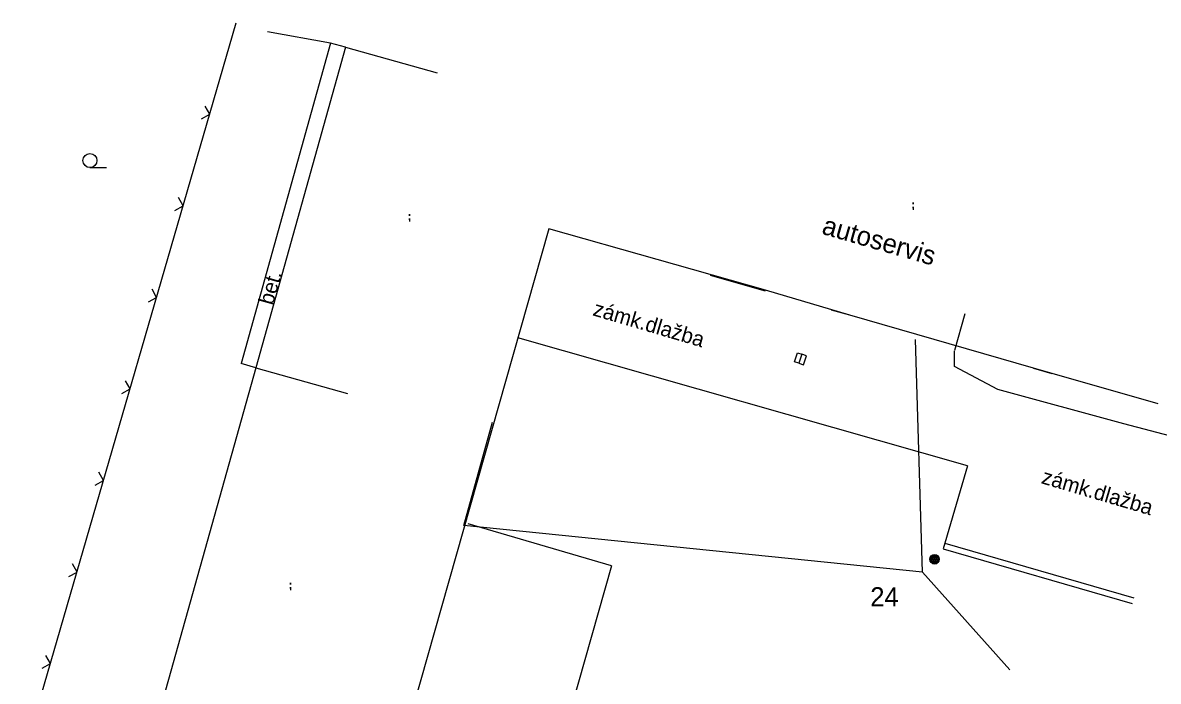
# Model space of a CAD drawing. Extents: x -614582 to -612559, y -1157748 to -1156203.
# Drawn here: x -613503.9 to -613444.3, y -1156764.3 to -1156729.8 of the extents above; entities that cross this region are included whole.
import ezdxf

# ---------------------------------------------------------------- set-up
doc = ezdxf.new("R2010")
doc.units = 0
for name, color, linetype in [('Vrstva 1', 7, 'Continuous'), ('Vrstva 10', 7, 'Continuous'), ('Vrstva 11', 7, 'Continuous'), ('Vrstva 13', 7, 'Continuous'), ('Vrstva 15', 7, 'Continuous'), ('Vrstva 34', 7, 'Continuous'), ('Vrstva 35', 7, 'Continuous'), ('Vrstva 4', 7, 'Continuous'), ('Vrstva 47', 7, 'Continuous'), ('Vrstva 5', 7, 'Continuous'), ('Vrstva 6', 7, 'Continuous'), ('Vrstva 7', 7, 'Continuous'), ('Vrstva 8', 7, 'Continuous')]:
    doc.layers.add(name, color=color, linetype=linetype)

# ---------------------------------------------------------------- blocks, each defined once
blk = doc.blocks.new('PLOTDR')
at = {"layer": 'Vrstva 1'}
blk.add_lwpolyline([(-3.5, 3.5), (0, 0), (3.5, 3.5)], dxfattribs=at)
blk = doc.blocks.new('SC3403')
at = {"layer": 'Vrstva 10'}
blk.add_lwpolyline([(2.5, 0), (2.5, 2.5), (-2.5, 2.5), (-2.5, 0), (2.5, 0), (2.5, -2.5), (-2.5, -2.5), (-2.5, 0)], dxfattribs=at)
blk = doc.blocks.new('SC3405')
at = {"layer": 'Vrstva 11'}
for radius in [2.5, 2, 1.5, 1, 0.5]:
    blk.add_circle((0, 0), radius, dxfattribs=at)

msp = doc.modelspace()

# ---------------------------------------------------------------- linework, layer by layer
at = {"layer": 'Vrstva 15'}
msp.add_line((-613452.118, -1156763.745), (-613456.71, -1156758.615), dxfattribs=at)
at = {"layer": 'Vrstva 34'}
msp.add_line((-613456.71, -1156758.615), (-613457.068, -1156746.416), dxfattribs=at)
msp.add_lwpolyline([(-613456.71, -1156758.615), (-613480.766, -1156756.17), (-613479.269, -1156750.755)], dxfattribs=at)
at = {"layer": 'Vrstva 4'}
for p, q in [((-613487.761, -1156730.871), (-613491.081, -1156730.276)), ((-613487.761, -1156730.871), (-613492.461, -1156747.681)), ((-613486.991, -1156731.086), (-613487.761, -1156730.871)), ((-613486.991, -1156731.086), (-613491.691, -1156747.896)), ((-613486.991, -1156731.086), (-613482.176, -1156732.433)), ((-613476.318, -1156740.605), (-613485.031, -1156771.286)), ((-613464.951, -1156743.833), (-613476.318, -1156740.605)), ((-613460.511, -1156745.146), (-613464.951, -1156743.833)), ((-613450.881, -1156747.926), (-613460.511, -1156745.146)), ((-613454.341, -1156753.036), (-613477.945, -1156746.333)), ((-613491.691, -1156747.896), (-613497.791, -1156769.666)), ((-613491.691, -1156747.896), (-613492.461, -1156747.681)), ((-613491.691, -1156747.896), (-613486.876, -1156749.245)), ((-613444.331, -1156749.786), (-613450.881, -1156747.926)), ((-613454.341, -1156753.036), (-613455.611, -1156757.396)), ((-613473.024, -1156758.291), (-613480.55, -1156756.083)), ((-613455.528, -1156757.108), (-613445.622, -1156759.968)), ((-613455.611, -1156757.396), (-613445.695, -1156760.259)), ((-613473.024, -1156758.291), (-613477.95, -1156775.636))]:
    msp.add_line(p, q, dxfattribs=at)
at = {"layer": 'Vrstva 47'}
for p, q in [((-613454.478, -1156745.065), (-613455.018, -1156746.991)), ((-613455.019, -1156747.833), (-613455.023, -1156747.011)), ((-613452.754, -1156749.044), (-613455.019, -1156747.833)), ((-613446.141, -1156750.847), (-613452.754, -1156749.044)), ((-613443.343, -1156751.571), (-613446.141, -1156750.847))]:
    msp.add_line(p, q, dxfattribs=at)
at = {"layer": 'Vrstva 5'}
msp.add_line((-613503.921, -1156768.436), (-613492.714, -1156729.803), dxfattribs=at)
at = {"layer": 'Vrstva 6'}
for p, q in [((-613464.951, -1156743.886), (-613467.833, -1156743.054)), ((-613460.511, -1156745.146), (-613461.473, -1156744.873)), ((-613450.881, -1156747.926), (-613449.919, -1156748.2))]:
    msp.add_line(p, q, dxfattribs=at)
at = {"layer": 'Vrstva 7'}
msp.add_lwpolyline([(-613500.392, -1156737.401), (-613499.892, -1156737.401), (-613499.525, -1156737.401)], dxfattribs=at)
msp.add_circle((-613500.392, -1156737.034), 0.367, dxfattribs=at)
at = {"layer": 'Vrstva 8'}
for points in [[(-613457.201, -1156739.237), (-613457.195, -1156739.237), (-613457.195, -1156739.316), (-613457.201, -1156739.316), (-613457.201, -1156739.237)], [(-613483.632, -1156739.848), (-613483.625, -1156739.848), (-613483.625, -1156739.927), (-613483.632, -1156739.927), (-613483.632, -1156739.848)], [(-613457.195, -1156739.532), (-613457.201, -1156739.532), (-613457.201, -1156739.454), (-613457.195, -1156739.454), (-613457.195, -1156739.532), (-613457.201, -1156739.615)], [(-613483.625, -1156740.144), (-613483.632, -1156740.144), (-613483.632, -1156740.065), (-613483.625, -1156740.065), (-613483.625, -1156740.144), (-613483.632, -1156740.226)], [(-613489.876, -1156759.187), (-613489.869, -1156759.187), (-613489.869, -1156759.266), (-613489.876, -1156759.266), (-613489.876, -1156759.187)], [(-613489.869, -1156759.483), (-613489.876, -1156759.483), (-613489.876, -1156759.404), (-613489.869, -1156759.404), (-613489.869, -1156759.483), (-613489.876, -1156759.565)]]:
    msp.add_lwpolyline(points, dxfattribs=at)

# ---------------------------------------------------------------- block references
at = {"layer": 'Vrstva 10', "xscale": 0.1, "yscale": 0.10000000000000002, "rotation": -108.88250351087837}
msp.add_blockref('SC3403', (-613463.111, -1156747.426), dxfattribs=at)
at = {"layer": 'Vrstva 11', "xscale": 0.1, "yscale": 0.10000000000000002}
msp.add_blockref('SC3405', (-613456.071, -1156757.946), dxfattribs=at)
at = {"layer": 'Vrstva 5', "xscale": 0.1, "yscale": 0.10000000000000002, "rotation": 73.82297385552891}
for p in [(-613494.107, -1156734.605), (-613495.5, -1156739.407), (-613496.893, -1156744.209), (-613498.286, -1156749.011), (-613499.679, -1156753.813), (-613501.072, -1156758.615), (-613502.465, -1156763.417)]:
    msp.add_blockref('PLOTDR', p, dxfattribs=at)

# ---------------------------------------------------------------- texts
at = {"layer": 'Vrstva 13'}
for s, height, rotation, p in [('autoservis', 1, 343.97524, (-613462.038, -1156740.863)), ('bet.', 0.8, 74.40293, (-613490.792, -1156744.656)), ('zámk.dlažba', 0.8, 343.63527, (-613474.049, -1156745.142)), ('zámk.dlažba', 0.8, 343.63527, (-613450.515, -1156753.951))]:
    msp.add_text(s, height=height, rotation=rotation, dxfattribs=at).set_placement(p)
at = {"layer": 'Vrstva 35'}
msp.add_text('24', height=1, dxfattribs=at).set_placement((-613459.443, -1156760.41))

doc.saveas('drawing.dxf')
